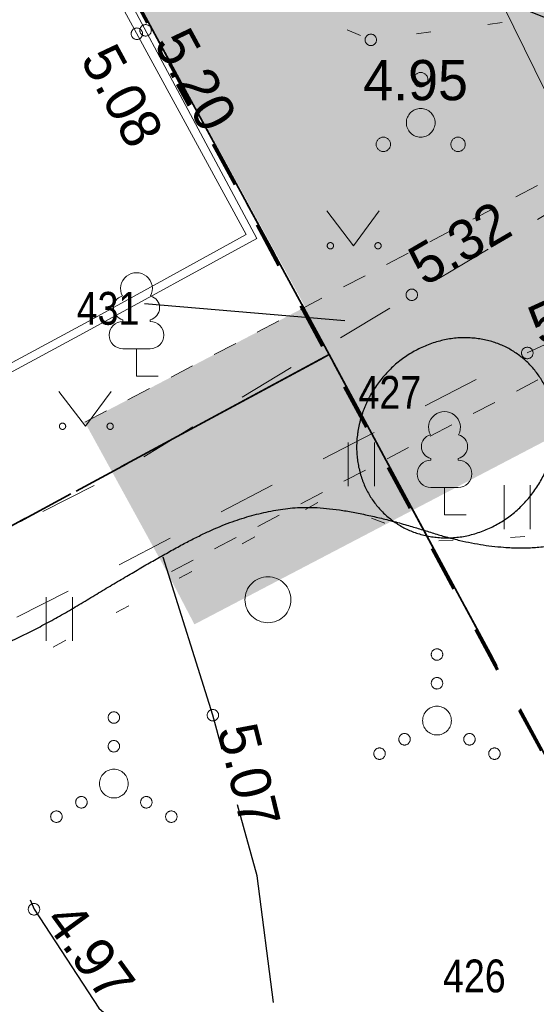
# Model space of a CAD drawing. Header units: metres. Extents: x 538891 to 1080079, y 6588829 to 13178720.
# Tile 312 of 656: x 539882 to 539891, y 6589086 to 6589104. Entities that reach past the tile are written whole.
import ezdxf

# ---------------------------------------------------------------- set-up
doc = ezdxf.new("R2010")
doc.units = ezdxf.units.M
doc.header["$LTSCALE"] = 0.4
for name, pattern in [('KATASTRIPIIR', [17.5, 10, -2.5, 2.5, -2.5]), ('KOLVIK', [3.125, 0.625, -2.5]), ('KRUUSKILL', [5, 2.5, -2.5]), ('TEERADA', [11.25, 8.75, -2.5]), ('VW-01 Short Dashed', [2.116125, 1.058062, -1.058062]), ('VW-02 Medium Dashed', [4, 2, -2])]:
    doc.linetypes.add(name, pattern=pattern)
for name, color, linetype in [('DENDRO', 7, 'Continuous'), ('GEO', 7, 'Continuous'), ('KINO_ASENDIPLAAN', 7, 'Continuous'), ('KINO_PINNAKATTED 2', 7, 'Continuous'), ('KINO_VÄIKEEHITISED', 7, 'Continuous')]:
    doc.layers.add(name, color=color, linetype=linetype)
doc.styles.add('Arial Narrow', font='ARIALN.TTF')
doc.styles.add('HK Explorer Book', font='txt')
doc.linetypes.add('SI_VKBL', pattern='A,0,[1,SI_VKBL.shx,S=1,R=0,X=0,Y=-1.25],-53.74875', length=53.74875)

# ---------------------------------------------------------------- blocks, each defined once
blk = doc.blocks.new('Landscape Area-226')
at = {"linetype": 'Continuous', "lineweight": 0}
blk.add_hatch(color=254, dxfattribs=at).paths.add_polyline_path([(-67.467, 134.818), (-71.46, 132.781), (-67.19, 124.86), (0, 0), (5.553, -10.141), (15.558, -4.907), (-6.422, 38.156), (-7.334, 37.698), (-24.238, 70.61), (-25.128, 70.156), (-55.703, 130.057)])
blk = doc.blocks.new('Landscape Area-221')
at = {"linetype": 'Continuous', "lineweight": 0}
blk.add_hatch(color=254, dxfattribs=at).paths.add_polyline_path([(0, 0), (-0.273, 0.522), (-0.882, 0.668), (-131.852, -67.839), (-131.389, -68.725), (0, 0)])
blk = doc.blocks.new('LEHTP1')
at = {"color": 252, "linetype": 'Continuous', "lineweight": 9, "true_color": 0x888888}
for p, q in [((-0.48, 1.96), (-0.48, 1.9)), ((0.48, 1.96), (0.48, 1.9)), ((0.48, 0.95), (-0.48, 0.95)), ((0, 0), (0, 0.95)), ((0.76, 0), (0, 0))]:
    blk.add_line(p, q, dxfattribs=at)
for centre, radius, start, end in [((0, 3.04), 0.554, 332.5799, 207.4201), ((-0.38, 2.375), 0.425, 105.2441, 257.079), ((0.38, 2.375), 0.425, 282.921, 74.7559), ((-0.475, 1.425), 0.475, 90, 270), ((0.475, 1.425), 0.475, 270, 90)]:
    blk.add_arc(centre, radius, start, end, dxfattribs=at)
blk = doc.blocks.new('PQQSAS')
at = {"color": 252, "linetype": 'Continuous', "lineweight": 9, "true_color": 0x888888, "flags": 128}
for points in [[(0.25, 1.5), (0.249, 1.475), (0.245, 1.451), (0.239, 1.427), (0.231, 1.404), (0.22, 1.382), (0.208, 1.361), (0.193, 1.341), (0.177, 1.323), (0.159, 1.307), (0.139, 1.292), (0.118, 1.28), (0.096, 1.269), (0.073, 1.261), (0.049, 1.255), (0.025, 1.251), (0, 1.25), (-0.025, 1.251), (-0.049, 1.255), (-0.073, 1.261), (-0.096, 1.269), (-0.118, 1.28), (-0.139, 1.292), (-0.159, 1.307), (-0.177, 1.323), (-0.193, 1.341), (-0.208, 1.361), (-0.22, 1.382), (-0.231, 1.404), (-0.239, 1.427), (-0.245, 1.451), (-0.249, 1.475), (-0.25, 1.5), (-0.249, 1.525), (-0.245, 1.549), (-0.239, 1.573), (-0.231, 1.596), (-0.22, 1.618), (-0.208, 1.639), (-0.193, 1.659), (-0.177, 1.677), (-0.159, 1.693), (-0.139, 1.708), (-0.118, 1.72), (-0.096, 1.731), (-0.073, 1.739), (-0.049, 1.745), (-0.025, 1.749), (0, 1.75), (0.025, 1.749), (0.049, 1.745), (0.073, 1.739), (0.096, 1.731), (0.118, 1.72), (0.139, 1.708), (0.159, 1.693), (0.177, 1.677), (0.193, 1.659), (0.208, 1.639), (0.22, 1.618), (0.231, 1.596), (0.239, 1.573), (0.245, 1.549), (0.249, 1.525)], [(0.5, 0), (0.498, -0.049), (0.49, -0.098), (0.478, -0.145), (0.462, -0.191), (0.441, -0.236), (0.416, -0.278), (0.387, -0.317), (0.354, -0.354), (0.317, -0.387), (0.278, -0.416), (0.236, -0.441), (0.191, -0.462), (0.145, -0.478), (0.098, -0.49), (0.049, -0.498), (0, -0.5), (-0.049, -0.498), (-0.098, -0.49), (-0.145, -0.478), (-0.191, -0.462), (-0.236, -0.441), (-0.278, -0.416), (-0.317, -0.387), (-0.354, -0.354), (-0.387, -0.317), (-0.416, -0.278), (-0.441, -0.236), (-0.462, -0.191), (-0.478, -0.145), (-0.49, -0.098), (-0.498, -0.049), (-0.5, 0), (-0.498, 0.049), (-0.49, 0.098), (-0.478, 0.145), (-0.462, 0.191), (-0.441, 0.236), (-0.416, 0.278), (-0.387, 0.317), (-0.354, 0.354), (-0.317, 0.387), (-0.278, 0.416), (-0.236, 0.441), (-0.191, 0.462), (-0.145, 0.478), (-0.098, 0.49), (-0.049, 0.498), (0, 0.5), (0.049, 0.498), (0.098, 0.49), (0.145, 0.478), (0.191, 0.462), (0.236, 0.441), (0.278, 0.416), (0.317, 0.387), (0.354, 0.354), (0.387, 0.317), (0.416, 0.278), (0.441, 0.236), (0.462, 0.191), (0.478, 0.145), (0.49, 0.098), (0.498, 0.049)], [(-1.05, -0.75), (-1.051, -0.775), (-1.055, -0.799), (-1.061, -0.823), (-1.069, -0.846), (-1.08, -0.868), (-1.092, -0.889), (-1.107, -0.909), (-1.123, -0.927), (-1.141, -0.943), (-1.161, -0.958), (-1.182, -0.97), (-1.204, -0.981), (-1.227, -0.989), (-1.251, -0.995), (-1.275, -0.999), (-1.3, -1), (-1.325, -0.999), (-1.349, -0.995), (-1.373, -0.989), (-1.396, -0.981), (-1.418, -0.97), (-1.439, -0.958), (-1.459, -0.943), (-1.477, -0.927), (-1.493, -0.909), (-1.508, -0.889), (-1.52, -0.868), (-1.531, -0.846), (-1.539, -0.823), (-1.545, -0.799), (-1.549, -0.775), (-1.55, -0.75), (-1.549, -0.725), (-1.545, -0.701), (-1.539, -0.677), (-1.531, -0.654), (-1.52, -0.632), (-1.508, -0.611), (-1.493, -0.591), (-1.477, -0.573), (-1.459, -0.557), (-1.439, -0.542), (-1.418, -0.53), (-1.396, -0.519), (-1.373, -0.511), (-1.349, -0.505), (-1.325, -0.501), (-1.3, -0.5), (-1.275, -0.501), (-1.251, -0.505), (-1.227, -0.511), (-1.204, -0.519), (-1.182, -0.53), (-1.161, -0.542), (-1.141, -0.557), (-1.123, -0.573), (-1.107, -0.591), (-1.092, -0.611), (-1.08, -0.632), (-1.069, -0.654), (-1.061, -0.677), (-1.055, -0.701), (-1.051, -0.725)], [(1.55, -0.75), (1.549, -0.775), (1.545, -0.799), (1.539, -0.823), (1.531, -0.846), (1.52, -0.868), (1.508, -0.889), (1.493, -0.909), (1.477, -0.927), (1.459, -0.943), (1.439, -0.958), (1.418, -0.97), (1.396, -0.981), (1.373, -0.989), (1.349, -0.995), (1.325, -0.999), (1.3, -1), (1.275, -0.999), (1.251, -0.995), (1.227, -0.989), (1.204, -0.981), (1.182, -0.97), (1.161, -0.958), (1.141, -0.943), (1.123, -0.927), (1.107, -0.909), (1.092, -0.889), (1.08, -0.868), (1.069, -0.846), (1.061, -0.823), (1.055, -0.799), (1.051, -0.775), (1.05, -0.75), (1.051, -0.725), (1.055, -0.701), (1.061, -0.677), (1.069, -0.654), (1.08, -0.632), (1.092, -0.611), (1.107, -0.591), (1.123, -0.573), (1.141, -0.557), (1.161, -0.542), (1.182, -0.53), (1.204, -0.519), (1.227, -0.511), (1.251, -0.505), (1.275, -0.501), (1.3, -0.5), (1.325, -0.501), (1.349, -0.505), (1.373, -0.511), (1.396, -0.519), (1.418, -0.53), (1.439, -0.542), (1.459, -0.557), (1.477, -0.573), (1.493, -0.591), (1.508, -0.611), (1.52, -0.632), (1.531, -0.654), (1.539, -0.677), (1.545, -0.701), (1.549, -0.725)]]:
    blk.add_lwpolyline(points, close=True, dxfattribs=at)
blk = doc.blocks.new('MURU')
at = {"color": 7, "linetype": 'Continuous', "lineweight": 9}
for p, q in [((-0.927, 1.213), (0, 0)), ((0, 0), (0.891, 1.213))]:
    blk.add_line(p, q, dxfattribs=at)
for points in [[(-0.908, 0.028), (-0.901, 0.057), (-0.859, 0.099), (-0.802, 0.114), (-0.745, 0.099), (-0.703, 0.057), (-0.688, 0), (-0.703, -0.057), (-0.745, -0.099), (-0.802, -0.114), (-0.859, -0.099), (-0.901, -0.057), (-0.916, 0), (-0.908, 0.028)], [(0.749, 0.028), (0.757, 0.057), (0.799, 0.099), (0.856, 0.114), (0.912, 0.099), (0.954, 0.057), (0.969, 0), (0.954, -0.057), (0.912, -0.099), (0.856, -0.114), (0.799, -0.099), (0.757, -0.057), (0.742, 0), (0.749, 0.028)]]:
    blk.add_open_spline(points, degree=2, dxfattribs=at)
blk = doc.blocks.new('VQSA')
at = {"color": 7, "linetype": 'Continuous', "lineweight": 9, "flags": 128}
for points in [[(0.2, 2.3), (0.199, 2.28), (0.196, 2.261), (0.191, 2.242), (0.185, 2.223), (0.176, 2.206), (0.166, 2.189), (0.155, 2.173), (0.141, 2.159), (0.127, 2.145), (0.111, 2.134), (0.094, 2.124), (0.077, 2.115), (0.058, 2.109), (0.039, 2.104), (0.02, 2.101), (0, 2.1), (-0.02, 2.101), (-0.039, 2.104), (-0.058, 2.109), (-0.077, 2.115), (-0.094, 2.124), (-0.111, 2.134), (-0.127, 2.145), (-0.141, 2.159), (-0.155, 2.173), (-0.166, 2.189), (-0.176, 2.206), (-0.185, 2.223), (-0.191, 2.242), (-0.196, 2.261), (-0.199, 2.28), (-0.2, 2.3), (-0.199, 2.32), (-0.196, 2.339), (-0.191, 2.358), (-0.185, 2.377), (-0.176, 2.394), (-0.166, 2.411), (-0.155, 2.427), (-0.141, 2.441), (-0.127, 2.455), (-0.111, 2.466), (-0.094, 2.476), (-0.077, 2.485), (-0.058, 2.491), (-0.039, 2.496), (-0.02, 2.499), (0, 2.5), (0.02, 2.499), (0.039, 2.496), (0.058, 2.491), (0.077, 2.485), (0.094, 2.476), (0.111, 2.466), (0.127, 2.455), (0.141, 2.441), (0.155, 2.427), (0.166, 2.411), (0.176, 2.394), (0.185, 2.377), (0.191, 2.358), (0.196, 2.339), (0.199, 2.32)], [(0.2, 1.3), (0.199, 1.28), (0.196, 1.261), (0.191, 1.242), (0.185, 1.223), (0.176, 1.206), (0.166, 1.189), (0.155, 1.173), (0.141, 1.159), (0.127, 1.145), (0.111, 1.134), (0.094, 1.124), (0.077, 1.115), (0.058, 1.109), (0.039, 1.104), (0.02, 1.101), (0, 1.1), (-0.02, 1.101), (-0.039, 1.104), (-0.058, 1.109), (-0.077, 1.115), (-0.094, 1.124), (-0.111, 1.134), (-0.127, 1.145), (-0.141, 1.159), (-0.155, 1.173), (-0.166, 1.189), (-0.176, 1.206), (-0.185, 1.223), (-0.191, 1.242), (-0.196, 1.261), (-0.199, 1.28), (-0.2, 1.3), (-0.199, 1.32), (-0.196, 1.339), (-0.191, 1.358), (-0.185, 1.377), (-0.176, 1.394), (-0.166, 1.411), (-0.155, 1.427), (-0.141, 1.441), (-0.127, 1.455), (-0.111, 1.466), (-0.094, 1.476), (-0.077, 1.485), (-0.058, 1.491), (-0.039, 1.496), (-0.02, 1.499), (0, 1.5), (0.02, 1.499), (0.039, 1.496), (0.058, 1.491), (0.077, 1.485), (0.094, 1.476), (0.111, 1.466), (0.127, 1.455), (0.141, 1.441), (0.155, 1.427), (0.166, 1.411), (0.176, 1.394), (0.185, 1.377), (0.191, 1.358), (0.196, 1.339), (0.199, 1.32)], [(0.5, 0), (0.498, -0.049), (0.49, -0.098), (0.478, -0.145), (0.462, -0.191), (0.441, -0.236), (0.416, -0.278), (0.387, -0.317), (0.354, -0.354), (0.317, -0.387), (0.278, -0.416), (0.236, -0.441), (0.191, -0.462), (0.145, -0.478), (0.098, -0.49), (0.049, -0.498), (0, -0.5), (-0.049, -0.498), (-0.098, -0.49), (-0.145, -0.478), (-0.191, -0.462), (-0.236, -0.441), (-0.278, -0.416), (-0.317, -0.387), (-0.354, -0.354), (-0.387, -0.317), (-0.416, -0.278), (-0.441, -0.236), (-0.462, -0.191), (-0.478, -0.145), (-0.49, -0.098), (-0.498, -0.049), (-0.5, 0), (-0.498, 0.049), (-0.49, 0.098), (-0.478, 0.145), (-0.462, 0.191), (-0.441, 0.236), (-0.416, 0.278), (-0.387, 0.317), (-0.354, 0.354), (-0.317, 0.387), (-0.278, 0.416), (-0.236, 0.441), (-0.191, 0.462), (-0.145, 0.478), (-0.098, 0.49), (-0.049, 0.498), (0, 0.5), (0.049, 0.498), (0.098, 0.49), (0.145, 0.478), (0.191, 0.462), (0.236, 0.441), (0.278, 0.416), (0.317, 0.387), (0.354, 0.354), (0.387, 0.317), (0.416, 0.278), (0.441, 0.236), (0.462, 0.191), (0.478, 0.145), (0.49, 0.098), (0.498, 0.049)], [(-0.93, -0.65), (-0.931, -0.67), (-0.934, -0.689), (-0.939, -0.708), (-0.945, -0.727), (-0.954, -0.744), (-0.964, -0.761), (-0.975, -0.777), (-0.989, -0.791), (-1.003, -0.805), (-1.019, -0.816), (-1.036, -0.826), (-1.053, -0.835), (-1.072, -0.841), (-1.091, -0.846), (-1.11, -0.849), (-1.13, -0.85), (-1.15, -0.849), (-1.169, -0.846), (-1.188, -0.841), (-1.207, -0.835), (-1.224, -0.826), (-1.241, -0.816), (-1.257, -0.805), (-1.271, -0.791), (-1.285, -0.777), (-1.296, -0.761), (-1.306, -0.744), (-1.315, -0.727), (-1.321, -0.708), (-1.326, -0.689), (-1.329, -0.67), (-1.33, -0.65), (-1.329, -0.63), (-1.326, -0.611), (-1.321, -0.592), (-1.315, -0.573), (-1.306, -0.556), (-1.296, -0.539), (-1.285, -0.523), (-1.271, -0.509), (-1.257, -0.495), (-1.241, -0.484), (-1.224, -0.474), (-1.207, -0.465), (-1.188, -0.459), (-1.169, -0.454), (-1.15, -0.451), (-1.13, -0.45), (-1.11, -0.451), (-1.091, -0.454), (-1.072, -0.459), (-1.053, -0.465), (-1.036, -0.474), (-1.019, -0.484), (-1.003, -0.495), (-0.989, -0.509), (-0.975, -0.523), (-0.964, -0.539), (-0.954, -0.556), (-0.945, -0.573), (-0.939, -0.592), (-0.934, -0.611), (-0.931, -0.63)], [(1.33, -0.65), (1.329, -0.67), (1.326, -0.689), (1.321, -0.708), (1.315, -0.727), (1.306, -0.744), (1.296, -0.761), (1.285, -0.777), (1.271, -0.791), (1.257, -0.805), (1.241, -0.816), (1.224, -0.826), (1.207, -0.835), (1.188, -0.841), (1.169, -0.846), (1.15, -0.849), (1.13, -0.85), (1.11, -0.849), (1.091, -0.846), (1.072, -0.841), (1.053, -0.835), (1.036, -0.826), (1.019, -0.816), (1.003, -0.805), (0.989, -0.791), (0.975, -0.777), (0.964, -0.761), (0.954, -0.744), (0.945, -0.727), (0.939, -0.708), (0.934, -0.689), (0.931, -0.67), (0.93, -0.65), (0.931, -0.63), (0.934, -0.611), (0.939, -0.592), (0.945, -0.573), (0.954, -0.556), (0.964, -0.539), (0.975, -0.523), (0.989, -0.509), (1.003, -0.495), (1.019, -0.484), (1.036, -0.474), (1.053, -0.465), (1.072, -0.459), (1.091, -0.454), (1.11, -0.451), (1.13, -0.45), (1.15, -0.451), (1.169, -0.454), (1.188, -0.459), (1.207, -0.465), (1.224, -0.474), (1.241, -0.484), (1.257, -0.495), (1.271, -0.509), (1.285, -0.523), (1.296, -0.539), (1.306, -0.556), (1.315, -0.573), (1.321, -0.592), (1.326, -0.611), (1.329, -0.63)], [(-1.8, -1.15), (-1.801, -1.17), (-1.804, -1.189), (-1.809, -1.208), (-1.815, -1.227), (-1.824, -1.244), (-1.834, -1.261), (-1.845, -1.277), (-1.859, -1.291), (-1.873, -1.305), (-1.889, -1.316), (-1.906, -1.326), (-1.923, -1.335), (-1.942, -1.341), (-1.961, -1.346), (-1.98, -1.349), (-2, -1.35), (-2.02, -1.349), (-2.039, -1.346), (-2.058, -1.341), (-2.077, -1.335), (-2.094, -1.326), (-2.111, -1.316), (-2.127, -1.305), (-2.141, -1.291), (-2.155, -1.277), (-2.166, -1.261), (-2.176, -1.244), (-2.185, -1.227), (-2.191, -1.208), (-2.196, -1.189), (-2.199, -1.17), (-2.2, -1.15), (-2.199, -1.13), (-2.196, -1.111), (-2.191, -1.092), (-2.185, -1.073), (-2.176, -1.056), (-2.166, -1.039), (-2.155, -1.023), (-2.141, -1.009), (-2.127, -0.995), (-2.111, -0.984), (-2.094, -0.974), (-2.077, -0.965), (-2.058, -0.959), (-2.039, -0.954), (-2.02, -0.951), (-2, -0.95), (-1.98, -0.951), (-1.961, -0.954), (-1.942, -0.959), (-1.923, -0.965), (-1.906, -0.974), (-1.889, -0.984), (-1.873, -0.995), (-1.859, -1.009), (-1.845, -1.023), (-1.834, -1.039), (-1.824, -1.056), (-1.815, -1.073), (-1.809, -1.092), (-1.804, -1.111), (-1.801, -1.13)], [(2.2, -1.15), (2.199, -1.17), (2.196, -1.189), (2.191, -1.208), (2.185, -1.227), (2.176, -1.244), (2.166, -1.261), (2.155, -1.277), (2.141, -1.291), (2.127, -1.305), (2.111, -1.316), (2.094, -1.326), (2.077, -1.335), (2.058, -1.341), (2.039, -1.346), (2.02, -1.349), (2, -1.35), (1.98, -1.349), (1.961, -1.346), (1.942, -1.341), (1.923, -1.335), (1.906, -1.326), (1.889, -1.316), (1.873, -1.305), (1.859, -1.291), (1.845, -1.277), (1.834, -1.261), (1.824, -1.244), (1.815, -1.227), (1.809, -1.208), (1.804, -1.189), (1.801, -1.17), (1.8, -1.15), (1.801, -1.13), (1.804, -1.111), (1.809, -1.092), (1.815, -1.073), (1.824, -1.056), (1.834, -1.039), (1.845, -1.023), (1.859, -1.009), (1.873, -0.995), (1.889, -0.984), (1.906, -0.974), (1.923, -0.965), (1.942, -0.959), (1.961, -0.954), (1.98, -0.951), (2, -0.95), (2.02, -0.951), (2.039, -0.954), (2.058, -0.959), (2.077, -0.965), (2.094, -0.974), (2.111, -0.984), (2.127, -0.995), (2.141, -1.009), (2.155, -1.023), (2.166, -1.039), (2.176, -1.056), (2.185, -1.073), (2.191, -1.092), (2.196, -1.111), (2.199, -1.13)]]:
    blk.add_lwpolyline(points, close=True, dxfattribs=at)
blk = doc.blocks.new('METS')
at = {"color": 7, "linetype": 'Continuous', "lineweight": 9, "flags": 128}
blk.add_lwpolyline([(0.8, 0), (0.796, -0.078), (0.785, -0.156), (0.766, -0.232), (0.739, -0.306), (0.706, -0.377), (0.665, -0.444), (0.618, -0.508), (0.566, -0.566), (0.508, -0.618), (0.444, -0.665), (0.377, -0.706), (0.306, -0.739), (0.232, -0.766), (0.156, -0.785), (0.078, -0.796), (0, -0.8), (-0.078, -0.796), (-0.156, -0.785), (-0.232, -0.766), (-0.306, -0.739), (-0.377, -0.706), (-0.444, -0.665), (-0.508, -0.618), (-0.566, -0.566), (-0.618, -0.508), (-0.665, -0.444), (-0.706, -0.377), (-0.739, -0.306), (-0.766, -0.232), (-0.785, -0.156), (-0.796, -0.078), (-0.8, 0), (-0.796, 0.078), (-0.785, 0.156), (-0.766, 0.232), (-0.739, 0.306), (-0.706, 0.377), (-0.665, 0.444), (-0.618, 0.508), (-0.566, 0.566), (-0.508, 0.618), (-0.444, 0.665), (-0.377, 0.706), (-0.306, 0.739), (-0.232, 0.766), (-0.156, 0.785), (-0.078, 0.796), (0, 0.8), (0.078, 0.796), (0.156, 0.785), (0.232, 0.766), (0.306, 0.739), (0.377, 0.706), (0.444, 0.665), (0.508, 0.618), (0.566, 0.566), (0.618, 0.508), (0.665, 0.444), (0.706, 0.377), (0.739, 0.306), (0.766, 0.232), (0.785, 0.156), (0.796, 0.078)], close=True, dxfattribs=at)
blk = doc.blocks.new('HEIN')
at = {"color": 7, "linetype": 'Continuous', "lineweight": 9}
for p, q in [((-0.455, 0.761), (-0.455, -0.761)), ((0.455, 0.761), (0.455, -0.761))]:
    blk.add_line(p, q, dxfattribs=at)

msp = doc.modelspace()

# ---------------------------------------------------------------- hatches: boundary and pattern name
at = {"layer": 'KINO_PINNAKATTED 2', "linetype": 'Continuous', "lineweight": 0, "true_color": 0xdbccc4}
h = msp.add_hatch(color=254, dxfattribs=at)
h.paths.add_polyline_path([(539967.0537, 6589211.4088), (539962.2785, 6589208.9716), (539960.1138, 6589213.2128), (539960.1574, 6589213.3473), (539960.4697, 6589214.5825), (539957.6024, 6589213.1153), (539951.9214, 6589190.9537), (539951.9214, 6589190.9537), (539948.0999, 6589176.047), (539935.7422, 6589169.7397), (539935.7422, 6589169.7397), (539931.3068, 6589167.532), (539932.6288, 6589165.0519), (539947.1922, 6589172.4705), (539943.3726, 6589157.5796), (539932.7799, 6589152.1729), (539934.035, 6589149.7139), (539942.3482, 6589153.957), (539934.5152, 6589123.4149), (539912.8264, 6589112.0702), (539902.6168, 6589132.0734), (539901.5693, 6589131.5387), (539911.7845, 6589111.5252), (539898.8503, 6589104.7597), (539879.4769, 6589142.717), (539891.922, 6589149.0906), (539891.1946, 6589148.7193), (539890.5899, 6589149.9039), (539891.7748, 6589150.5087), (539892.3792, 6589149.3247), (539892.4679, 6589149.3701), (539900.9646, 6589132.7233), (539902.0122, 6589133.258), (539902.3164, 6589132.662), (539901.9667, 6589133.3471), (539932.6722, 6589149.0192), (539928.1215, 6589157.9349), (539933.2164, 6589160.5354), (539929.3159, 6589168.1774), (539930.6785, 6589168.8729), (539933.7737, 6589170.4527), (539926.6682, 6589184.3741), (539923.5728, 6589182.7942), (539928.7283, 6589172.6939), (539930.0284, 6589170.1466), (539925.2524, 6589167.7089), (539925.2978, 6589167.6198), (539920.4324, 6589165.1365), (539920.4324, 6589165.1365), (539917.2482, 6589163.5113), (539916.6628, 6589164.6579), (539910.3833, 6589161.4528), (539910.9686, 6589160.3061), (539904.5105, 6589157.0099), (539903.9258, 6589158.1569), (539894.1454, 6589153.165), (539890.8302, 6589159.6604), (539887.9627, 6589158.1968), (539891.8632, 6589150.5547), (539878.8635, 6589143.9188), (539875.59, 6589150.3324), (539874.692, 6589149.874), (539858.3249, 6589181.7138), (539870.9536, 6589188.1594), (539870.3464, 6589189.3428), (539856.8347, 6589182.4464), (539846.4252, 6589202.8212), (539859.9462, 6589209.7224), (539859.2512, 6589211.084), (539845.7366, 6589204.1706), (539823.2475, 6589248.2518), (539838.1247, 6589255.8451), (539859.9649, 6589213.0517), (539861.0759, 6589213.6249), (539839.2375, 6589256.4112), (539853.9616, 6589263.9128), (539860.1934, 6589251.703), (539861.4209, 6589252.3295), (539855.9412, 6589263.0656), (539918.3983, 6589294.9445), (539917.4891, 6589296.7252), (539909.8614, 6589292.8329), (539911.2717, 6589298.5181), (539909.7981, 6589298.5207), (539908.1735, 6589291.9714), (539857.1265, 6589265.917), (539856.3685, 6589267.4022), (539809.1504, 6589243.3021), (539810.0597, 6589241.5207), (539814.0524, 6589243.5586), (539825.8172, 6589238.7979), (539856.3911, 6589178.8962), (539857.2889, 6589179.3545), (539874.2092, 6589146.4386), (539875.0979, 6589146.8972), (539897.078, 6589103.8327), (539883.238, 6589096.5935), (539884.6809, 6589093.9634), (539900.4644, 6589102.1187), (540015.6515, 6589162.4696), (540002.6107, 6589165.5585), (540005.2683, 6589160.4235), (539958.3253, 6589135.8241), (539947.6806, 6589156.6795), (539959.0325, 6589162.4735), (539960.5288, 6589163.2373), (539960.5288, 6589163.2373), (539971.4851, 6589168.8293), (539973.2657, 6589169.7382), (539973.2657, 6589169.7382), (539984.2214, 6589175.33), (539986.0026, 6589176.2391), (539986.0026, 6589176.2391), (539994.7645, 6589180.7112), (539993.5098, 6589183.1695), (539975.9966, 6589174.2307), (539970.7504, 6589184.5092), (539988.2636, 6589193.448), (539987.659, 6589194.6326), (539971.4642, 6589186.3667), (539965.6133, 6589197.83), (539964.3841, 6589197.2024), (539970.2348, 6589185.7393), (539951.0404, 6589175.9424), (539950.7342, 6589176.5425), (539954.7971, 6589192.1738), (539954.8709, 6589192.4591), (539981.7628, 6589206.1848), (539981.1581, 6589207.3694), (539974.7897, 6589204.1189), (539972.1882, 6589209.213), (539970.5972, 6589208.401), (539969.297, 6589210.9484), (539967.7049, 6589210.1357)])
h.paths.add_polyline_path([(539908.4323, 6589141.4636), (539909.778, 6589138.8272), (539914.6437, 6589141.3106), (539913.2977, 6589143.9469)])
h.paths.add_polyline_path([(539968.1067, 6589205.6366), (539966.1583, 6589209.455), (539962.8831, 6589207.787), (539963.5332, 6589206.5133), (539960.349, 6589204.8881), (539963.6449, 6589198.4306), (539966.9182, 6589200.1013), (539973.2866, 6589203.3517), (539971.2909, 6589207.2619)])
h.paths.add_polyline_path([(539924.9602, 6589164.3488), (539921.6869, 6589162.6781), (539923.0325, 6589160.0417), (539926.3058, 6589161.7123)])
h.paths.add_polyline_path([(539901.8161, 6589134.7634), (539906.6828, 6589137.2474), (539904.037, 6589142.4312), (539899.1702, 6589139.9472)])
h.paths.add_polyline_path([(539974.8125, 6589173.6264), (539969.5659, 6589183.9046), (539951.6451, 6589174.7578), (539956.8912, 6589164.4793)])
h.paths.add_polyline_path([(539946.7091, 6589161.0569), (539946.6885, 6589160.8773), (539947.3386, 6589159.6036), (539955.3882, 6589163.7122), (539950.7933, 6589172.7176), (539949.6034, 6589172.1103), (539949.5452, 6589171.9683)])
h.paths.add_polyline_path([(539917.2687, 6589155.6066), (539918.6143, 6589152.9702), (539925.0718, 6589156.2661), (539923.7262, 6589158.9025)])
h.paths.add_polyline_path([(539905.1819, 6589147.832), (539906.5275, 6589145.1955), (539912.985, 6589148.4915), (539911.6394, 6589151.1279)])
h.paths.add_polyline_path([(539910.2956, 6589153.5407), (539913.5689, 6589155.2114), (539912.2233, 6589157.8478), (539908.95, 6589156.1771)])
h.paths.add_polyline_path([(539815.7403, 6589244.4201), (539824.8186, 6589240.7544), (539821.4581, 6589247.3385)])
h.paths.add_polyline_path([(539953.3771, 6589140.0196), (539945.4996, 6589155.4534), (539945.3405, 6589155.3728), (539937.5517, 6589125.0032), (539956.0917, 6589134.7009)])
h.paths.add_polyline_path([(539899.4864, 6589151.3469), (539896.2131, 6589149.6762), (539897.5587, 6589147.0398), (539900.832, 6589148.7105)])
h.paths.add_polyline_path([(539920.5185, 6589149.2378), (539921.8648, 6589146.6018), (539921.8648, 6589146.6018), (539922.5149, 6589145.3281), (539928.9724, 6589148.624), (539928.2768, 6589149.9868), (539926.6843, 6589149.1739), (539926.0339, 6589150.4475), (539924.4425, 6589149.6352), (539923.1423, 6589152.1826), (539919.869, 6589150.5119), (539920.5191, 6589149.2382)])

# ---------------------------------------------------------------- linework, layer by layer
at = {"layer": 'DENDRO', "color": 82, "linetype": 'Continuous', "lineweight": 25, "true_color": 0x33cc00}
for points in [[(539889.3314, 6589106.359), (539889.3289, 6589107.1434), (539890.1042, 6589108.5125), (539891.4521, 6589109.3152), (539893.0114, 6589109.3362), (539894.3642, 6589108.5701), (539895.1481, 6589107.222), (539895.1531, 6589105.6533), (539894.3777, 6589104.2842), (539893.0298, 6589103.4816), (539891.4706, 6589103.4605), (539890.1177, 6589104.2266), (539889.3338, 6589105.5747), (539889.3314, 6589106.359)], [(539888.0237, 6589096.6031), (539888.1407, 6589097.0634), (539888.79, 6589097.7856), (539889.6806, 6589098.1158), (539890.5739, 6589097.9656), (539891.2305, 6589097.3752), (539891.4744, 6589096.5029), (539891.2404, 6589095.5823), (539890.591, 6589094.8602), (539889.7004, 6589094.5299), (539888.8072, 6589094.6801), (539888.1506, 6589095.2705), (539887.9066, 6589096.1428), (539888.0237, 6589096.6031)], [(539895.8692, 6589096.0483), (539895.671, 6589095.9839), (539895.2709, 6589095.8462), (539895.0661, 6589095.7729), (539894.9752, 6589095.7405), (539894.8155, 6589095.6834), (539894.3492, 6589095.5184), (539893.2983, 6589095.1152), (539892.1623, 6589094.6371), (539891.1128, 6589094.3721), (539889.9071, 6589094.4674), (539888.5512, 6589094.9051), (539887.27, 6589095.1497), (539886.3211, 6589095.0429), (539885.356, 6589094.7079), (539883.979, 6589093.9303), (539882.388, 6589092.9638), (539880.8048, 6589092.2913), (539879.2774, 6589091.6802), (539877.828, 6589090.8249), (539876.6639, 6589089.5447), (539876.379, 6589088.0802), (539876.8067, 6589086.8534), (539877.6871, 6589085.5258), (539879.2796, 6589083.8819), (539880.7421, 6589082.621), (539882.1486, 6589081.5082), (539883.5481, 6589080.483), (539884.5684, 6589079.538), (539885.3476, 6589078.598), (539886.1215, 6589077.3665), (539886.9267, 6589075.7139), (539887.7539, 6589073.744), (539888.5691, 6589071.687), (539889.3416, 6589069.7544), (539890.0411, 6589068.1577), (539890.6332, 6589067.1287), (539891.1101, 6589066.7587), (539891.5131, 6589066.8797), (539891.8796, 6589067.3434), (539892.2476, 6589067.9984), (539892.7574, 6589068.8653), (539893.671, 6589069.8093), (539895.0149, 6589070.5674), (539896.6699, 6589071.1354), (539898.4824, 6589071.6765), (539899.7992, 6589072.3381), (539900.3979, 6589073.0174), (539900.732, 6589073.852), (539900.8204, 6589075.2376), (539900.7496, 6589076.8982), (539900.8967, 6589078.3899), (539901.0767, 6589079.7925), (539901.0181, 6589081.2319), (539900.6839, 6589082.7214), (539900.4438, 6589084.0813), (539900.6689, 6589085.1298), (539901.3048, 6589085.9031), (539902.0601, 6589086.5586), (539902.6914, 6589087.2277), (539903.0939, 6589087.9563), (539903.1609, 6589088.7865), (539902.8899, 6589089.7282), (539902.4717, 6589090.7305), (539902.0966, 6589091.7409), (539901.7672, 6589092.7876), (539901.3812, 6589093.949), (539900.8587, 6589095.2627), (539900.1943, 6589096.4211), (539899.3827, 6589097.0447), (539898.4666, 6589097.0158), (539897.5777, 6589096.683), (539896.8499, 6589096.3787), (539896.2957, 6589096.1857), (539895.9684, 6589096.0805), (539895.8692, 6589096.0483)]]:
    msp.add_open_spline(points, degree=2, dxfattribs=at)
at = {"layer": 'GEO', "color": 8, "linetype": 'TEERADA', "lineweight": 25, "true_color": 0x7d7d7d}
msp.add_line((539884.275, 6589098.659), (539888.1391, 6589098.3352), dxfattribs=at)
at = {"layer": 'GEO', "color": 35, "linetype": 'KATASTRIPIIR', "lineweight": 35, "true_color": 0xb1703a, "flags": 128}
for points in [[(539661.86, 6589354.25), (539689.49, 6589347.26), (539722.4, 6589286.16), (539729.44, 6589289.96), (539761.7, 6589230.09), (539803.95, 6589252.85), (539808.69, 6589244.05), (539810.06, 6589241.52), (539805.66, 6589239.15), (539809.92, 6589231.22), (539814.33, 6589233.6), (539846.63, 6589173.62), (539831.51, 6589165.47), (539793.57, 6589235.9), (539759.39, 6589217.49), (539797.33, 6589147.06), (539804.37, 6589150.85), (539839.31, 6589086), (539881.52, 6589108.74), (539887.49, 6589097.77), (539826.75, 6589065.04), (539805.41, 6589104.66), (539798.37, 6589100.86), (539782.17, 6589130.94), (539736.15, 6589216.34), (539743.21, 6589220.13), (539720.91, 6589261.51), (539713.87, 6589257.71), (539697.67, 6589287.79), (539661.86, 6589354.25)], [(539893.01, 6589114.94), (539947.18, 6589014.22), (539936.27, 6589007.24), (539887.49, 6589097.77), (539881.52, 6589108.74), (539893.01, 6589114.94)], [(539887.49, 6589097.77), (539936.27, 6589007.24), (539874.29, 6588967.61), (539829.37, 6588938.85), (539778.33, 6589038.96), (539826.75, 6589065.04), (539887.49, 6589097.77)]]:
    msp.add_lwpolyline(points, dxfattribs=at)
at = {"layer": 'GEO', "color": 8, "linetype": 'SI_VKBL', "lineweight": 9, "true_color": 0x7d7d7d, "flags": 128}
msp.add_lwpolyline([(539803.1195, 6589259.0032), (539806.7885, 6589252.1968), (539809.7763, 6589247.0582), (539811.2703, 6589244.9567), (539813.5226, 6589242.4874), (539815.8675, 6589241.0552), (539817.7171, 6589240.4048), (539817.8847, 6589239.3354), (539821.3245, 6589233.0232), (539846.6839, 6589186.1342), (539851.1872, 6589178.0271), (539860.5927, 6589159.6673), (539864.944, 6589150.546), (539876.7896, 6589132.7701), (539880.695, 6589124.9487), (539885.0572, 6589114.9424), (539891.4312, 6589101.9859), (539894.1238, 6589096.8287), (539898.5026, 6589085.0296), (539906.2816, 6589072.3686), (539911.8734, 6589062.4508), (539930.3202, 6589026.6802), (539934.1068, 6589021.6489), (539940.8802, 6589011.8014), (539941.97, 6589011.0603), (539943.36, 6589010.9872), (539972.9864, 6589029.2298), (539980.0117, 6589033.6053), (539981.4607, 6589033.4791), (539984.6163, 6589029.1589), (539986.8265, 6589025.4678)], dxfattribs=at)
at = {"layer": 'GEO', "color": 252, "linetype": 'KOLVIK', "lineweight": 9, "true_color": 0x888888, "flags": 128}
for points in [[(539863.5755, 6589141.8946), (539863.048, 6589146.224), (539863.4617, 6589148.5967), (539864.463, 6589150.584), (539867.073, 6589150.695), (539869.6626, 6589149.98), (539869.611, 6589148.587), (539867.304, 6589146.995), (539867.304, 6589146.995), (539870.176, 6589142.252), (539873.364, 6589145.158), (539877.31, 6589138.901), (539879.939, 6589132.956), (539881.4752, 6589130.3367), (539881.4752, 6589130.3367), (539881.4752, 6589130.3367), (539884.011, 6589126.013), (539887.731, 6589119.035), (539891.773, 6589110.899), (539895.138, 6589105.933), (539895.658, 6589104.605), (539893.508, 6589103.943), (539888.214, 6589103.247), (539886.9618, 6589103.7731)], [(539874.9635, 6589088.5693), (539880.0663, 6589091.2502), (539887.3843, 6589095.2469), (539889.2826, 6589094.523), (539892.586, 6589094.687), (539896.253, 6589096.638), (539898.768, 6589097.11), (539902.028, 6589092.771), (539903.5931, 6589088.705), (539903.516, 6589087.4279), (539900.8099, 6589085.6506), (539900.4308, 6589083.7101), (539901.1272, 6589079.8378), (539902.831, 6589074.482), (539902.2643, 6589073.5673), (539899.0044, 6589072.6403), (539895.7431, 6589070.3958), (539891.2759, 6589065.7986)]]:
    msp.add_lwpolyline(points, dxfattribs=at)
at = {"layer": 'GEO', "color": 8, "linetype": 'KRUUSKILL', "lineweight": 9, "true_color": 0x7d7d7d, "flags": 128}
for points in [[(539873.5816, 6589090.5284), (539883.628, 6589095.611), (539888.927, 6589098.811), (539895.522, 6589102.76), (539896.207, 6589103.876), (539896.327, 6589104.925), (539896.034, 6589105.78), (539895.871, 6589106.27), (539892.717, 6589111.764), (539888.709, 6589119.592), (539884.919, 6589126.599), (539881.162, 6589133.813), (539878.11, 6589139.353)], [(539911.055, 6589034.908), (539919.845, 6589031.584), (539931.692, 6589026.662), (539936.9278, 6589024.7374), (539937.2322, 6589028.5225), (539936.169, 6589031.608), (539935.118, 6589033.782), (539932.3684, 6589038.0109), (539930.466, 6589042.276), (539928.989, 6589044.558), (539926.779, 6589047.869), (539924.871, 6589050.718), (539919.911, 6589058.973), (539915.57, 6589067.785), (539911.294, 6589076.137), (539909.515, 6589080.05), (539906.641, 6589086.548), (539901.934, 6589095.814), (539900.097, 6589098.561), (539899.1026, 6589099.3539), (539897.999, 6589099.756), (539895.876, 6589099.775), (539895.3563, 6589099.7939), (539893.451, 6589098.987), (539890.937, 6589097.799), (539883.419, 6589093.898), (539874.4329, 6589089.31)]]:
    msp.add_lwpolyline(points, dxfattribs=at)
at = {"layer": 'GEO', "color": 8, "linetype": 'Continuous', "lineweight": 9, "true_color": 0x7d7d7d, "flags": 128}
for points in [[(539872.4814, 6589092.3517), (539877.435, 6589095.021), (539877.435, 6589095.021), (539883.28, 6589098.177), (539886.23, 6589099.792), (539882.5813, 6589106.6198), (539875.493, 6589102.828), (539868.46, 6589099.0162)], [(539868.5436, 6589098.8777), (539875.653, 6589102.723), (539882.4791, 6589106.4156), (539886.043, 6589099.858), (539883.229, 6589098.311), (539877.32, 6589095.125), (539872.4058, 6589092.4769)]]:
    msp.add_lwpolyline(points, dxfattribs=at)
for points in [[(539884.243, 6589103.354), (539884.2425, 6589103.3442), (539884.2411, 6589103.3345), (539884.2387, 6589103.325), (539884.2354, 6589103.3157), (539884.2312, 6589103.3069), (539884.2261, 6589103.2984), (539884.2203, 6589103.2906), (539884.2137, 6589103.2833), (539884.2064, 6589103.2767), (539884.1986, 6589103.2709), (539884.1901, 6589103.2658), (539884.1813, 6589103.2616), (539884.172, 6589103.2583), (539884.1625, 6589103.2559), (539884.1528, 6589103.2545), (539884.143, 6589103.254), (539884.1332, 6589103.2545), (539884.1235, 6589103.2559), (539884.114, 6589103.2583), (539884.1047, 6589103.2616), (539884.0959, 6589103.2658), (539884.0874, 6589103.2709), (539884.0796, 6589103.2767), (539884.0723, 6589103.2833), (539884.0657, 6589103.2906), (539884.0599, 6589103.2984), (539884.0548, 6589103.3069), (539884.0506, 6589103.3157), (539884.0473, 6589103.325), (539884.0449, 6589103.3345), (539884.0435, 6589103.3442), (539884.043, 6589103.354), (539884.0435, 6589103.3638), (539884.0449, 6589103.3735), (539884.0473, 6589103.383), (539884.0506, 6589103.3923), (539884.0548, 6589103.4011), (539884.0599, 6589103.4096), (539884.0657, 6589103.4174), (539884.0723, 6589103.4247), (539884.0796, 6589103.4313), (539884.0874, 6589103.4371), (539884.0959, 6589103.4422), (539884.1047, 6589103.4464), (539884.114, 6589103.4497), (539884.1235, 6589103.4521), (539884.1332, 6589103.4535), (539884.143, 6589103.454), (539884.1528, 6589103.4535), (539884.1625, 6589103.4521), (539884.172, 6589103.4497), (539884.1813, 6589103.4464), (539884.1901, 6589103.4422), (539884.1986, 6589103.4371), (539884.2064, 6589103.4313), (539884.2137, 6589103.4247), (539884.2203, 6589103.4174), (539884.2261, 6589103.4096), (539884.2312, 6589103.4011), (539884.2354, 6589103.3923), (539884.2387, 6589103.383), (539884.2411, 6589103.3735), (539884.2425, 6589103.3638)], [(539884.395, 6589103.413), (539884.3945, 6589103.4032), (539884.3931, 6589103.3935), (539884.3907, 6589103.384), (539884.3874, 6589103.3747), (539884.3832, 6589103.3659), (539884.3781, 6589103.3574), (539884.3723, 6589103.3496), (539884.3657, 6589103.3423), (539884.3584, 6589103.3357), (539884.3506, 6589103.3299), (539884.3421, 6589103.3248), (539884.3333, 6589103.3206), (539884.324, 6589103.3173), (539884.3145, 6589103.3149), (539884.3048, 6589103.3135), (539884.295, 6589103.313), (539884.2852, 6589103.3135), (539884.2755, 6589103.3149), (539884.266, 6589103.3173), (539884.2567, 6589103.3206), (539884.2479, 6589103.3248), (539884.2394, 6589103.3299), (539884.2316, 6589103.3357), (539884.2243, 6589103.3423), (539884.2177, 6589103.3496), (539884.2119, 6589103.3574), (539884.2068, 6589103.3659), (539884.2026, 6589103.3747), (539884.1993, 6589103.384), (539884.1969, 6589103.3935), (539884.1955, 6589103.4032), (539884.195, 6589103.413), (539884.1955, 6589103.4228), (539884.1969, 6589103.4325), (539884.1993, 6589103.442), (539884.2026, 6589103.4513), (539884.2068, 6589103.4601), (539884.2119, 6589103.4686), (539884.2177, 6589103.4764), (539884.2243, 6589103.4837), (539884.2316, 6589103.4903), (539884.2394, 6589103.4961), (539884.2479, 6589103.5012), (539884.2567, 6589103.5054), (539884.266, 6589103.5087), (539884.2755, 6589103.5111), (539884.2852, 6589103.5125), (539884.295, 6589103.513), (539884.3048, 6589103.5125), (539884.3145, 6589103.5111), (539884.324, 6589103.5087), (539884.3333, 6589103.5054), (539884.3421, 6589103.5012), (539884.3506, 6589103.4961), (539884.3584, 6589103.4903), (539884.3657, 6589103.4837), (539884.3723, 6589103.4764), (539884.3781, 6589103.4686), (539884.3832, 6589103.4601), (539884.3874, 6589103.4513), (539884.3907, 6589103.442), (539884.3931, 6589103.4325), (539884.3945, 6589103.4228)], [(539888.314, 6589103.247), (539888.3135, 6589103.2372), (539888.3121, 6589103.2275), (539888.3097, 6589103.218), (539888.3064, 6589103.2087), (539888.3022, 6589103.1999), (539888.2971, 6589103.1914), (539888.2913, 6589103.1836), (539888.2847, 6589103.1763), (539888.2774, 6589103.1697), (539888.2696, 6589103.1639), (539888.2611, 6589103.1588), (539888.2523, 6589103.1546), (539888.243, 6589103.1513), (539888.2335, 6589103.1489), (539888.2238, 6589103.1475), (539888.214, 6589103.147), (539888.2042, 6589103.1475), (539888.1945, 6589103.1489), (539888.185, 6589103.1513), (539888.1757, 6589103.1546), (539888.1669, 6589103.1588), (539888.1584, 6589103.1639), (539888.1506, 6589103.1697), (539888.1433, 6589103.1763), (539888.1367, 6589103.1836), (539888.1309, 6589103.1914), (539888.1258, 6589103.1999), (539888.1216, 6589103.2087), (539888.1183, 6589103.218), (539888.1159, 6589103.2275), (539888.1145, 6589103.2372), (539888.114, 6589103.247), (539888.1145, 6589103.2568), (539888.1159, 6589103.2665), (539888.1183, 6589103.276), (539888.1216, 6589103.2853), (539888.1258, 6589103.2941), (539888.1309, 6589103.3026), (539888.1367, 6589103.3104), (539888.1433, 6589103.3177), (539888.1506, 6589103.3243), (539888.1584, 6589103.3301), (539888.1669, 6589103.3352), (539888.1757, 6589103.3394), (539888.185, 6589103.3427), (539888.1945, 6589103.3451), (539888.2042, 6589103.3465), (539888.214, 6589103.347), (539888.2238, 6589103.3465), (539888.2335, 6589103.3451), (539888.243, 6589103.3427), (539888.2523, 6589103.3394), (539888.2611, 6589103.3352), (539888.2696, 6589103.3301), (539888.2774, 6589103.3243), (539888.2847, 6589103.3177), (539888.2913, 6589103.3104), (539888.2971, 6589103.3026), (539888.3022, 6589103.2941), (539888.3064, 6589103.2853), (539888.3097, 6589103.276), (539888.3121, 6589103.2665), (539888.3135, 6589103.2568)], [(539889.027, 6589098.811), (539889.0265, 6589098.8012), (539889.0251, 6589098.7915), (539889.0227, 6589098.782), (539889.0194, 6589098.7727), (539889.0152, 6589098.7639), (539889.0101, 6589098.7554), (539889.0043, 6589098.7476), (539888.9977, 6589098.7403), (539888.9904, 6589098.7337), (539888.9826, 6589098.7279), (539888.9741, 6589098.7228), (539888.9653, 6589098.7186), (539888.956, 6589098.7153), (539888.9465, 6589098.7129), (539888.9368, 6589098.7115), (539888.927, 6589098.711), (539888.9172, 6589098.7115), (539888.9075, 6589098.7129), (539888.898, 6589098.7153), (539888.8887, 6589098.7186), (539888.8799, 6589098.7228), (539888.8714, 6589098.7279), (539888.8636, 6589098.7337), (539888.8563, 6589098.7403), (539888.8497, 6589098.7476), (539888.8439, 6589098.7554), (539888.8388, 6589098.7639), (539888.8346, 6589098.7727), (539888.8313, 6589098.782), (539888.8289, 6589098.7915), (539888.8275, 6589098.8012), (539888.827, 6589098.811), (539888.8275, 6589098.8208), (539888.8289, 6589098.8305), (539888.8313, 6589098.84), (539888.8346, 6589098.8493), (539888.8388, 6589098.8581), (539888.8439, 6589098.8666), (539888.8497, 6589098.8744), (539888.8563, 6589098.8817), (539888.8636, 6589098.8883), (539888.8714, 6589098.8941), (539888.8799, 6589098.8992), (539888.8887, 6589098.9034), (539888.898, 6589098.9067), (539888.9075, 6589098.9091), (539888.9172, 6589098.9105), (539888.927, 6589098.911), (539888.9368, 6589098.9105), (539888.9465, 6589098.9091), (539888.956, 6589098.9067), (539888.9653, 6589098.9034), (539888.9741, 6589098.8992), (539888.9826, 6589098.8941), (539888.9904, 6589098.8883), (539888.9977, 6589098.8817), (539889.0043, 6589098.8744), (539889.0101, 6589098.8666), (539889.0152, 6589098.8581), (539889.0194, 6589098.8493), (539889.0227, 6589098.84), (539889.0251, 6589098.8305), (539889.0265, 6589098.8208)], [(539891.037, 6589097.799), (539891.0365, 6589097.7892), (539891.0351, 6589097.7795), (539891.0327, 6589097.77), (539891.0294, 6589097.7607), (539891.0252, 6589097.7519), (539891.0201, 6589097.7434), (539891.0143, 6589097.7356), (539891.0077, 6589097.7283), (539891.0004, 6589097.7217), (539890.9926, 6589097.7159), (539890.9841, 6589097.7108), (539890.9753, 6589097.7066), (539890.966, 6589097.7033), (539890.9565, 6589097.7009), (539890.9468, 6589097.6995), (539890.937, 6589097.699), (539890.9272, 6589097.6995), (539890.9175, 6589097.7009), (539890.908, 6589097.7033), (539890.8987, 6589097.7066), (539890.8899, 6589097.7108), (539890.8814, 6589097.7159), (539890.8736, 6589097.7217), (539890.8663, 6589097.7283), (539890.8597, 6589097.7356), (539890.8539, 6589097.7434), (539890.8488, 6589097.7519), (539890.8446, 6589097.7607), (539890.8413, 6589097.77), (539890.8389, 6589097.7795), (539890.8375, 6589097.7892), (539890.837, 6589097.799), (539890.8375, 6589097.8088), (539890.8389, 6589097.8185), (539890.8413, 6589097.828), (539890.8446, 6589097.8373), (539890.8488, 6589097.8461), (539890.8539, 6589097.8546), (539890.8597, 6589097.8624), (539890.8663, 6589097.8697), (539890.8736, 6589097.8763), (539890.8814, 6589097.8821), (539890.8899, 6589097.8872), (539890.8987, 6589097.8914), (539890.908, 6589097.8947), (539890.9175, 6589097.8971), (539890.9272, 6589097.8985), (539890.937, 6589097.899), (539890.9468, 6589097.8985), (539890.9565, 6589097.8971), (539890.966, 6589097.8947), (539890.9753, 6589097.8914), (539890.9841, 6589097.8872), (539890.9926, 6589097.8821), (539891.0004, 6589097.8763), (539891.0077, 6589097.8697), (539891.0143, 6589097.8624), (539891.0201, 6589097.8546), (539891.0252, 6589097.8461), (539891.0294, 6589097.8373), (539891.0327, 6589097.828), (539891.0351, 6589097.8185), (539891.0365, 6589097.8088)], [(539885.565, 6589091.496), (539885.5645, 6589091.4862), (539885.5631, 6589091.4765), (539885.5607, 6589091.467), (539885.5574, 6589091.4577), (539885.5532, 6589091.4489), (539885.5481, 6589091.4404), (539885.5423, 6589091.4326), (539885.5357, 6589091.4253), (539885.5284, 6589091.4187), (539885.5206, 6589091.4129), (539885.5121, 6589091.4078), (539885.5033, 6589091.4036), (539885.494, 6589091.4003), (539885.4845, 6589091.3979), (539885.4748, 6589091.3965), (539885.465, 6589091.396), (539885.4552, 6589091.3965), (539885.4455, 6589091.3979), (539885.436, 6589091.4003), (539885.4267, 6589091.4036), (539885.4179, 6589091.4078), (539885.4094, 6589091.4129), (539885.4016, 6589091.4187), (539885.3943, 6589091.4253), (539885.3877, 6589091.4326), (539885.3819, 6589091.4404), (539885.3768, 6589091.4489), (539885.3726, 6589091.4577), (539885.3693, 6589091.467), (539885.3669, 6589091.4765), (539885.3655, 6589091.4862), (539885.365, 6589091.496), (539885.3655, 6589091.5058), (539885.3669, 6589091.5155), (539885.3693, 6589091.525), (539885.3726, 6589091.5343), (539885.3768, 6589091.5431), (539885.3819, 6589091.5516), (539885.3877, 6589091.5594), (539885.3943, 6589091.5667), (539885.4016, 6589091.5733), (539885.4094, 6589091.5791), (539885.4179, 6589091.5842), (539885.4267, 6589091.5884), (539885.436, 6589091.5917), (539885.4455, 6589091.5941), (539885.4552, 6589091.5955), (539885.465, 6589091.596), (539885.4748, 6589091.5955), (539885.4845, 6589091.5941), (539885.494, 6589091.5917), (539885.5033, 6589091.5884), (539885.5121, 6589091.5842), (539885.5206, 6589091.5791), (539885.5284, 6589091.5733), (539885.5357, 6589091.5667), (539885.5423, 6589091.5594), (539885.5481, 6589091.5516), (539885.5532, 6589091.5431), (539885.5574, 6589091.5343), (539885.5607, 6589091.525), (539885.5631, 6589091.5155), (539885.5645, 6589091.5058)], [(539882.453, 6589088.119), (539882.4525, 6589088.1092), (539882.4511, 6589088.0995), (539882.4487, 6589088.09), (539882.4454, 6589088.0807), (539882.4412, 6589088.0719), (539882.4361, 6589088.0634), (539882.4303, 6589088.0556), (539882.4237, 6589088.0483), (539882.4164, 6589088.0417), (539882.4086, 6589088.0359), (539882.4001, 6589088.0308), (539882.3913, 6589088.0266), (539882.382, 6589088.0233), (539882.3725, 6589088.0209), (539882.3628, 6589088.0195), (539882.353, 6589088.019), (539882.3432, 6589088.0195), (539882.3335, 6589088.0209), (539882.324, 6589088.0233), (539882.3147, 6589088.0266), (539882.3059, 6589088.0308), (539882.2974, 6589088.0359), (539882.2896, 6589088.0417), (539882.2823, 6589088.0483), (539882.2757, 6589088.0556), (539882.2699, 6589088.0634), (539882.2648, 6589088.0719), (539882.2606, 6589088.0807), (539882.2573, 6589088.09), (539882.2549, 6589088.0995), (539882.2535, 6589088.1092), (539882.253, 6589088.119), (539882.2535, 6589088.1288), (539882.2549, 6589088.1385), (539882.2573, 6589088.148), (539882.2606, 6589088.1573), (539882.2648, 6589088.1661), (539882.2699, 6589088.1746), (539882.2757, 6589088.1824), (539882.2823, 6589088.1897), (539882.2896, 6589088.1963), (539882.2974, 6589088.2021), (539882.3059, 6589088.2072), (539882.3147, 6589088.2114), (539882.324, 6589088.2147), (539882.3335, 6589088.2171), (539882.3432, 6589088.2185), (539882.353, 6589088.219), (539882.3628, 6589088.2185), (539882.3725, 6589088.2171), (539882.382, 6589088.2147), (539882.3913, 6589088.2114), (539882.4001, 6589088.2072), (539882.4086, 6589088.2021), (539882.4164, 6589088.1963), (539882.4237, 6589088.1897), (539882.4303, 6589088.1824), (539882.4361, 6589088.1746), (539882.4412, 6589088.1661), (539882.4454, 6589088.1573), (539882.4487, 6589088.148), (539882.4511, 6589088.1385), (539882.4525, 6589088.1288)]]:
    msp.add_lwpolyline(points, close=True, dxfattribs=at)
at = {"layer": 'GEO', "color": 8, "linetype": 'TEERADA', "lineweight": 25, "true_color": 0x7d7d7d, "flags": 128}
msp.add_lwpolyline([(539880.5533, 6589092.4349), (539880.764, 6589092.052), (539882.353, 6589088.119), (539883.4796, 6589086.3998), (539885.7372, 6589084.4764), (539886.8542, 6589083.954), (539886.2363, 6589088.703), (539885.465, 6589091.496), (539884.528, 6589094.4734)], dxfattribs=at)
at = {"layer": 'KINO_ASENDIPLAAN', "color": 140, "linetype": 'VW-02 Medium Dashed', "lineweight": 70, "true_color": 0x00bfff, "flags": 128}
msp.add_lwpolyline([(539941.0048, 6589300.3454), (539940.5217, 6589296.9546), (539974.3604, 6589288.4827), (539975.01, 6589291.078), (540000.3128, 6589286.6251), (540002.9731, 6589249.9773), (539993.0762, 6589225.0232), (540063.9301, 6589088.0629), (540060.1052, 6589086.0133), (540027.1158, 6589148.1533), (539896.3148, 6589081.3922), (539881.52, 6589108.74), (539807.2305, 6589245.4858), (539909.52, 6589298.37), (539917.166, 6589297.2556), (539927.194, 6589303.7472)], close=True, dxfattribs=at)
at = {"layer": 'KINO_VÄIKEEHITISED', "color": 7, "linetype": 'VW-01 Short Dashed', "lineweight": 18}
for p, q in [((540015.6283, 6589162.4578), (539884.6812, 6589093.9627)), ((539883.238, 6589096.5935), (539897.078, 6589103.8327))]:
    msp.add_line(p, q, dxfattribs=at)

# ---------------------------------------------------------------- block references
at = {"layer": 'GEO', "color": 8, "true_color": 0x7d7d7d, "xscale": 0.5, "yscale": 0.5, "zscale": 0.5}
for name, p in [('PQQSAS', (539889.082, 6589101.804)), ('MURU', (539887.9114, 6589099.6645)), ('LEHTP1', (539884.136, 6589097.398)), ('MURU', (539883.2501, 6589096.5236)), ('LEHTP1', (539889.496, 6589094.983)), ('HEIN', (539888.0498, 6589095.8592)), ('HEIN', (539890.7598, 6589095.1161)), ('METS', (539886.4236, 6589093.5051)), ('HEIN', (539882.7949, 6589093.1678)), ('VQSA', (539889.3656, 6589091.402)), ('VQSA', (539883.7424, 6589090.3057))]:
    msp.add_blockref(name, p, dxfattribs=at)
at = {"layer": 'KINO_PINNAKATTED 2', "color": 7}
for name, p in [('Landscape Area-226', (539881.52, 6589108.74)), ('Landscape Area-221', (540016.5334, 6589161.8018))]:
    msp.add_blockref(name, p, dxfattribs=at)

# ---------------------------------------------------------------- texts
at = {"layer": 'DENDRO', "color": 250, "true_color": 0x333333, "char_height": 0.57083, "attachment_point": 1, "line_spacing_factor": 2.63829, "style": 'Arial Narrow'}
for s, insert in [('431', (539883.0957, 6589098.8612)), ('426', (539889.4704, 6589087.2447))]:
    msp.add_mtext(s, dxfattribs=dict(at, insert=insert))
at = {"layer": 'DENDRO', "color": 250, "true_color": 0x333333, "insert": (539887.9995, 6589097.3984), "char_height": 0.57083, "width": 1.736342, "attachment_point": 1, "line_spacing_factor": 2.63829, "style": 'Arial Narrow'}
msp.add_mtext('427', dxfattribs=at)
at = {"layer": 'GEO', "color": 8, "true_color": 0x7d7d7d, "char_height": 0.7, "attachment_point": 7, "line_spacing_factor": 0.25, "style": 'HK Explorer Book'}
for s, insert, rotation in [(' 5.20', (539884.295, 6589103.413), 298.50684), (' 5.08', (539883.0152, 6589103.1341), 298.53585), (' 5.32', (539888.927, 6589098.811), 30.23436), (' 5.33', (539890.937, 6589097.799), 24.38393), (' 5.07', (539885.465, 6589091.496), 283.87097), (' 4.97', (539882.353, 6589088.119), 306.03431)]:
    msp.add_mtext(s, dxfattribs=dict(at, insert=insert, rotation=rotation))
at = {"layer": 'GEO', "color": 8, "true_color": 0x7d7d7d, "insert": (539887.822, 6589102.187), "char_height": 0.7, "attachment_point": 7, "line_spacing_factor": 0.25, "style": 'HK Explorer Book'}
msp.add_mtext(' 4.95', dxfattribs=at)

doc.saveas('drawing.dxf')
